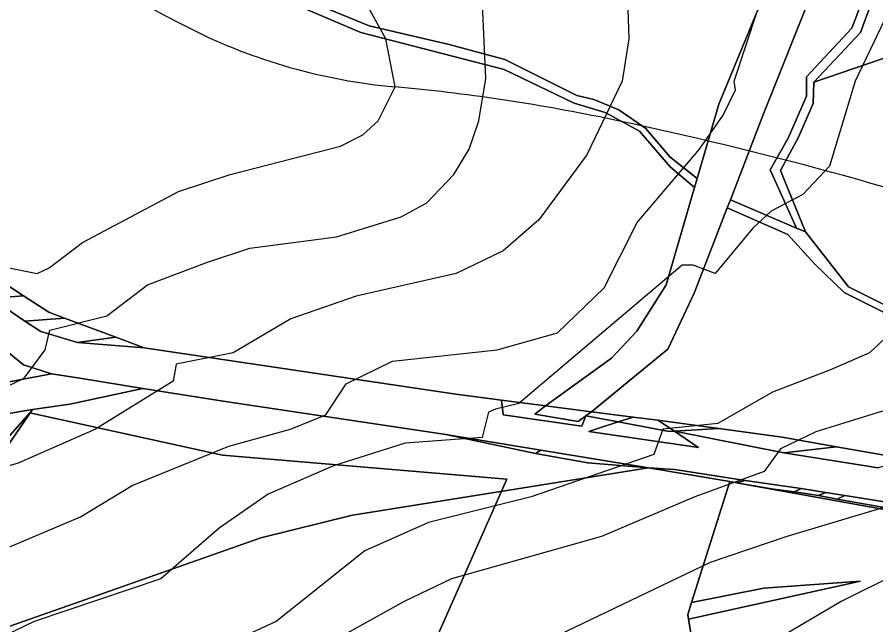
# Model space of a CAD drawing. Extents: x -510989 to -501240, y -1184665 to -1176098.
# Drawn here: x -510017.7 to -509714, y -1180777.2 to -1180562.4 of the extents above; entities that cross this region are included whole.
import ezdxf

# ---------------------------------------------------------------- set-up
doc = ezdxf.new("R2010")
doc.units = 0
for name, color, linetype in [('lesni_pozemek', 7, 'Continuous'), ('NAVRH_rozvodnice', 7, 'Continuous'), ('ostatni_plocha_x_jina_plocha', 7, 'Continuous'), ('ostatni_plocha_x_neplodna_puda', 7, 'Continuous'), ('ostatni_plocha_x_ostatni_komunikace', 7, 'Continuous'), ('ostatni_plocha_x_silnice', 7, 'Continuous'), ('STAV_USES', 7, 'Continuous'), ('trvaly_travni_porost', 7, 'Continuous'), ('vrstevnice_01', 7, 'Continuous'), ('vrstevnice_02', 7, 'Continuous')]:
    doc.layers.add(name, color=color, linetype=linetype)

msp = doc.modelspace()

# ---------------------------------------------------------------- linework, layer by layer
at = {"layer": 'lesni_pozemek'}
for points in [[(-509812.99, -1180541.95), (-509739.42, -1180520), (-509769.58, -1180593.16), (-509777.22, -1180619.34), (-509786.94, -1180611.68), (-509795.39, -1180601.71), (-509804.94, -1180595.11), (-509813.79, -1180591.47), (-509819.81, -1180590.05), (-509845.28, -1180577.33), (-509864.98, -1180571.99), (-509893.19, -1180565.46), (-509921.95, -1180553.56), (-509932.82, -1180548.16), (-509893.97, -1180543.48), (-509878.28, -1180550.47), (-509867.93, -1180557.38)], [(-509718.41, -1180548.4), (-509719.28, -1180557.64), (-509722.56, -1180566.21), (-509738.62, -1180583.4), (-509738.62, -1180590.26), (-509745.01, -1180605.17), (-509751.41, -1180616.33), (-509742.05, -1180636.9), (-509765.49, -1180626.89), (-509753.97, -1180597.17), (-509736.42, -1180553.04)], [(-509687.93, -1180575.81), (-509679.92, -1180581.05), (-509648.61, -1180591.61), (-509618.01, -1180607.22), (-509603.79, -1180627.25), (-509595.76, -1180641.42), (-509616.8, -1180649.7), (-509616.1, -1180661.56), (-509608.57, -1180679.44), (-509605.88, -1180687.32), (-509598.93, -1180710.77), (-509584.03, -1180720.66), (-509583.47, -1180720.96), (-509603.14, -1180725.46), (-509626.22, -1180707.16), (-509652.32, -1180690.21), (-509667.41, -1180685.73), (-509723.75, -1180657.75), (-509738.93, -1180638.23), (-509747.74, -1180616.58), (-509741.34, -1180604.78), (-509736.21, -1180592.82), (-509735.91, -1180585.38), (-509692.78, -1180570.57)], [(-509766.63, -1180629.82), (-509745.13, -1180639.19), (-509735.71, -1180649.58), (-509725.28, -1180659.74), (-509667.15, -1180688.81), (-509653.37, -1180692.78), (-509627.16, -1180710.03), (-509591.89, -1180737.91), (-509595.92, -1180737.21), (-509620.19, -1180732.99), (-509633.91, -1180730.6), (-509648.29, -1180728.1), (-509665.08, -1180725.18), (-509702.25, -1180718.72), (-509727.96, -1180714.25), (-509747.17, -1180710.91), (-509769.56, -1180707.83), (-509791.17, -1180704.85), (-509799.83, -1180703.74), (-509814.6, -1180701.85), (-509799.96, -1180689.88), (-509787.59, -1180679.77), (-509778.32, -1180659.98)], [(-509944.85, -1180698.15), (-509866.08, -1180709.96), (-509834.41, -1180716.63), (-509815.91, -1180719.91), (-509794.45, -1180721.7), (-509899.09, -1180738.43), (-509931.53, -1180746.42), (-509997.82, -1180769.77), (-510022.29, -1180778.39), (-510079.25, -1180791.33), (-510093.08, -1180792.66), (-510092.07, -1180791.37), (-510092.01, -1180791.3), (-510087.2, -1180785.84), (-510083.86, -1180780.95), (-510077.46, -1180771.57), (-510074.66, -1180768.97), (-510062.18, -1180757.41), (-510053.1, -1180746.8), (-510038.17, -1180731.55), (-510021.47, -1180714.49), (-510012.28, -1180701.07), (-509999.07, -1180699.22), (-509973.27, -1180693.6)], [(-509832.54, -1180715.46), (-509834.41, -1180716.63), (-509866.08, -1180709.96)], [(-509834.41, -1180716.63), (-509832.54, -1180715.46), (-509794.45, -1180721.7), (-509815.91, -1180719.91)]]:
    msp.add_lwpolyline(points, close=True, dxfattribs=at)
for points in [[(-510036.28, -1180558.37), (-509952.16, -1180542.58), (-509933.25, -1180551.83), (-509896.13, -1180567.82), (-509845.52, -1180580.81), (-509820.72, -1180592.79), (-509809.8, -1180596.02), (-509797.64, -1180602.69), (-509786.79, -1180615.24), (-509778.16, -1180622.56), (-509788.23, -1180657.04), (-509798.56, -1180673.4), (-509807.58, -1180682.98), (-509830.84, -1180699.77), (-509846.4, -1180697.78), (-509862.58, -1180695.7), (-509972.79, -1180679.21), (-509982.76, -1180675.51), (-510000.96, -1180668.76), (-510006.56, -1180666.69), (-510015.53, -1180660.83), (-510023.76, -1180655.45)], [(-510026.43, -1180676.49), (-510015.51, -1180685.25), (-510005.52, -1180688.43), (-510088.8, -1180704.16)], [(-510088.8, -1180704.16), (-510005.52, -1180688.43), (-509995.6, -1180690.02), (-509973.27, -1180693.6), (-509999.07, -1180699.22), (-510012.28, -1180701.07), (-510088.1, -1180713.78)], [(-510088.1, -1180713.78), (-510012.28, -1180701.07), (-510021.47, -1180714.49)]]:
    msp.add_lwpolyline(points, dxfattribs=at)
at = {"layer": 'NAVRH_rozvodnice'}
for centre, radius, start, end in [((-509762.71, -1180179.15), 433.02, 222.5554, 243.421), ((-509865.75, -1180385.09), 202.75, 243.421, 264.808), ((-509943.83, -1181244.41), 660.12, 78.303, 84.80798), ((-510082.2, -1181912.75), 1342.63, 71.70285, 78.303)]:
    msp.add_arc(centre, radius, start, end, dxfattribs=at)
at = {"layer": 'ostatni_plocha_x_jina_plocha'}
msp.add_lwpolyline([(-509750.19, -1180729.19), (-509742.86, -1180730.16), (-509734.35, -1180731.53), (-509727.77, -1180732.74), (-509706.34, -1180736.54), (-509686.16, -1180740.18), (-509670.43, -1180742.92), (-509656.38, -1180745.27), (-509624.02, -1180750.82), (-509596.56, -1180755.62), (-509551.24, -1180763.55), (-509552.7, -1180764.48), (-509597.31, -1180756.65), (-509657.69, -1180746.05), (-509700.64, -1180738.29), (-509763.26, -1180726.98)], close=True, dxfattribs=at)
at = {"layer": 'ostatni_plocha_x_neplodna_puda'}
msp.add_lwpolyline([(-509765.69, -1180726.57), (-509779.19, -1180769.29), (-509780.55, -1180773.57), (-509780.27, -1180775.21), (-509778.41, -1180786.28), (-509891.24, -1180805.07), (-510005.55, -1180824.51), (-510016.18, -1180789.31), (-510028.05, -1180792.05), (-510041.12, -1180794.43), (-510042.68, -1180785.9), (-510069.65, -1180791.93), (-510094.49, -1180794.45), (-510093.08, -1180792.66), (-510079.25, -1180791.33), (-510022.29, -1180778.39), (-509997.82, -1180769.77), (-509931.53, -1180746.42), (-509899.09, -1180738.43), (-509794.45, -1180721.7)], close=True, dxfattribs=at)
at = {"layer": 'ostatni_plocha_x_ostatni_komunikace'}
for points in [[(-509721.42, -1180510.79), (-509719.09, -1180504.59), (-509714.27, -1180531.29), (-509715.84, -1180557.88), (-509719.49, -1180567.82), (-509735.91, -1180585.38), (-509736.21, -1180592.82), (-509741.34, -1180604.78), (-509747.74, -1180616.58), (-509738.93, -1180638.23), (-509742.05, -1180636.9), (-509751.41, -1180616.33), (-509745.01, -1180605.17), (-509738.62, -1180590.26), (-509738.62, -1180583.4), (-509722.56, -1180566.21), (-509719.28, -1180557.64), (-509718.41, -1180548.4), (-509717.87, -1180533.22), (-509717.87, -1180533.11), (-509717.87, -1180528.83)], [(-509952.16, -1180542.58), (-509946.28, -1180541.47), (-509932.82, -1180548.16), (-509921.95, -1180553.56), (-509893.19, -1180565.46), (-509864.98, -1180571.99), (-509845.28, -1180577.33), (-509819.81, -1180590.05), (-509813.79, -1180591.47), (-509804.94, -1180595.11), (-509795.39, -1180601.71), (-509786.94, -1180611.68), (-509777.22, -1180619.34), (-509778.16, -1180622.56), (-509786.79, -1180615.24), (-509797.64, -1180602.69), (-509809.8, -1180596.02), (-509820.72, -1180592.79), (-509845.52, -1180580.81), (-509896.13, -1180567.82), (-509933.25, -1180551.83)], [(-509766.63, -1180629.82), (-509765.49, -1180626.89), (-509742.05, -1180636.9), (-509738.93, -1180638.23), (-509723.75, -1180657.75), (-509667.41, -1180685.73), (-509652.32, -1180690.21), (-509626.22, -1180707.16), (-509603.14, -1180725.46), (-509586.34, -1180738.87), (-509591.89, -1180737.91), (-509627.16, -1180710.03), (-509653.37, -1180692.78), (-509667.15, -1180688.81), (-509725.28, -1180659.74), (-509735.71, -1180649.58), (-509745.13, -1180639.19)], [(-509799.83, -1180703.74), (-509791.17, -1180704.85), (-509785.3, -1180708.76), (-509787.16, -1180708.87), (-509805.17, -1180705.47)], [(-509812.34, -1180707.8), (-509805.17, -1180705.47), (-509787.16, -1180708.87), (-509785.3, -1180708.76), (-509779.56, -1180712.58), (-509776.71, -1180714.48), (-509815.53, -1180708.83)]]:
    msp.add_lwpolyline(points, close=True, dxfattribs=at)
at = {"layer": 'ostatni_plocha_x_silnice'}
for points in [[(-509736.42, -1180553.04), (-509753.97, -1180597.17), (-509765.49, -1180626.89), (-509766.63, -1180629.82), (-509778.32, -1180659.98), (-509787.59, -1180679.77), (-509799.96, -1180689.88), (-509814.6, -1180701.85), (-509830.84, -1180699.77), (-509807.58, -1180682.98), (-509798.56, -1180673.4), (-509788.23, -1180657.04), (-509778.16, -1180622.56), (-509777.22, -1180619.34), (-509769.58, -1180593.16), (-509739.42, -1180520)], [(-510024.45, -1180663.5), (-510015, -1180669.8), (-510009.36, -1180673.47), (-509996.37, -1180677.41), (-509972.79, -1180679.21), (-509862.58, -1180695.7), (-509846.4, -1180697.78), (-509845.87, -1180702.94), (-509818, -1180706.97), (-509816.57, -1180703.32), (-509805.17, -1180705.47), (-509812.34, -1180707.8), (-509815.53, -1180708.83), (-509776.71, -1180714.48), (-509779.56, -1180712.58), (-509785.3, -1180708.76), (-509746.53, -1180716.34), (-509713.25, -1180721.66)], [(-509703.52, -1180734.87), (-509725.06, -1180731.46), (-509731.67, -1180730.39), (-509740.48, -1180729.03), (-509760.21, -1180726.15), (-509785.13, -1180722.27), (-509794.45, -1180721.7), (-509832.54, -1180715.46), (-509866.08, -1180709.96), (-509944.85, -1180698.15), (-509973.27, -1180693.6), (-509995.6, -1180690.02), (-510005.52, -1180688.43), (-510015.51, -1180685.25), (-510026.43, -1180676.49)]]:
    msp.add_lwpolyline(points, dxfattribs=at)
for points in [[(-510031.66, -1180656.15), (-510023.76, -1180655.45), (-510015.53, -1180660.83), (-510026.29, -1180661.66)], [(-510026.29, -1180661.66), (-510015.53, -1180660.83), (-510006.56, -1180666.69), (-510000.96, -1180668.76), (-510015, -1180669.8), (-510024.45, -1180663.5)], [(-510015, -1180669.8), (-510000.96, -1180668.76), (-509982.76, -1180675.51), (-509996.37, -1180677.41), (-510009.36, -1180673.47)], [(-509996.37, -1180677.41), (-509982.76, -1180675.51), (-509972.79, -1180679.21)], [(-509846.4, -1180697.78), (-509830.84, -1180699.77), (-509834.68, -1180702.76), (-509819.27, -1180705.32), (-509816.57, -1180703.32), (-509818, -1180706.97), (-509845.87, -1180702.94)], [(-509830.84, -1180699.77), (-509814.6, -1180701.85), (-509816.57, -1180703.32), (-509819.27, -1180705.32), (-509834.68, -1180702.76)], [(-509816.57, -1180703.32), (-509814.6, -1180701.85), (-509799.83, -1180703.74), (-509805.17, -1180705.47)], [(-509791.17, -1180704.85), (-509769.56, -1180707.83), (-509785.3, -1180708.76)], [(-509785.3, -1180708.76), (-509769.56, -1180707.83), (-509747.17, -1180710.91), (-509727.96, -1180714.25), (-509746.53, -1180716.34)], [(-509746.53, -1180716.34), (-509727.96, -1180714.25), (-509702.25, -1180718.72), (-509713.25, -1180721.66)], [(-509794.45, -1180721.7), (-509785.13, -1180722.27), (-509760.21, -1180726.15), (-509763.26, -1180726.98), (-509765.69, -1180726.57)], [(-509760.21, -1180726.15), (-509740.48, -1180729.03), (-509742.86, -1180730.16), (-509750.19, -1180729.19), (-509763.26, -1180726.98)], [(-509740.48, -1180729.03), (-509731.67, -1180730.39), (-509734.35, -1180731.53), (-509742.86, -1180730.16)], [(-509731.67, -1180730.39), (-509725.06, -1180731.46), (-509727.77, -1180732.74), (-509734.35, -1180731.53)], [(-509725.06, -1180731.46), (-509703.52, -1180734.87), (-509706.34, -1180736.54), (-509727.77, -1180732.74)]]:
    msp.add_lwpolyline(points, close=True, dxfattribs=at)
at = {"layer": 'STAV_USES'}
for p, q in [((-510070.1, -1180766.13), (-510013.18, -1180702.26)), ((-510013.18, -1180702.26), (-510070.1, -1180766.13)), ((-510013.18, -1180702.26), (-509945.08, -1180717.17)), ((-509945.08, -1180717.17), (-510013.18, -1180702.26)), ((-509945.08, -1180717.17), (-509844.54, -1180725.68)), ((-509844.54, -1180725.68), (-509945.08, -1180717.17)), ((-509844.54, -1180725.68), (-509894.94, -1180839.35)), ((-509894.94, -1180839.35), (-509844.54, -1180725.68))]:
    msp.add_line(p, q, dxfattribs=at)
at = {"layer": 'trvaly_travni_porost'}
for points in [[(-509442.98, -1180697.39), (-509535.2, -1180745.32), (-509537.66, -1180747.33), (-509545.8, -1180745.92), (-509548.81, -1180739.19), (-509583.47, -1180720.96), (-509584.03, -1180720.66), (-509598.93, -1180710.77), (-509605.88, -1180687.32), (-509608.57, -1180679.44), (-509616.1, -1180661.56), (-509616.8, -1180649.7), (-509595.76, -1180641.42), (-509603.79, -1180627.25), (-509618.01, -1180607.22), (-509648.61, -1180591.61), (-509679.92, -1180581.05), (-509687.93, -1180575.81), (-509692.78, -1180570.57), (-509735.91, -1180585.38), (-509719.49, -1180567.82), (-509715.84, -1180557.88)], [(-510028.05, -1180792.05), (-510016.18, -1180789.31), (-510005.55, -1180824.51), (-509891.24, -1180805.07), (-509778.41, -1180786.28), (-509780.27, -1180775.21), (-509719.45, -1180761.75), (-509753.6, -1180764.23), (-509779.19, -1180769.29), (-509765.69, -1180726.57), (-509763.26, -1180726.98), (-509700.64, -1180738.29)]]:
    msp.add_lwpolyline(points, dxfattribs=at)
msp.add_lwpolyline([(-509719.45, -1180761.75), (-509780.27, -1180775.21), (-509780.55, -1180773.57), (-509779.19, -1180769.29), (-509753.6, -1180764.23)], close=True, dxfattribs=at)
at = {"layer": 'vrstevnice_01'}
for points in [[(-510025.5, -1180650), (-510010.59, -1180653), (-510006.41, -1180651), (-509994.59, -1180642), (-509960.69, -1180624), (-509942.41, -1180618), (-509903.41, -1180608), (-509895.5, -1180604), (-509890.09, -1180599), (-509884.09, -1180587), (-509887.31, -1180570), (-509902.19, -1180543), (-509904.91, -1180526), (-509903.41, -1180508), (-509884.91, -1180451), (-509883.41, -1180423), (-509893.41, -1180382), (-509901.31, -1180365), (-509914.59, -1180350), (-509923.59, -1180345), (-509979.81, -1180320), (-509994.5, -1180315), (-510012.5, -1180313), (-510054.5, -1180320)], [(-509655.91, -1180542), (-509647.59, -1180565), (-509647.81, -1180586), (-509658.19, -1180623), (-509663.19, -1180653), (-509672.19, -1180677), (-509679.41, -1180686), (-509687, -1180693), (-509693.41, -1180696), (-509735.31, -1180709), (-509747.81, -1180715), (-509753.5, -1180723), (-509778, -1180732), (-509811.09, -1180746), (-509864.09, -1180761), (-509880.81, -1180769), (-509933.09, -1180798), (-509956.41, -1180807), (-509993.69, -1180818), (-510021.41, -1180829)], [(-509711.09, -1180546), (-509710.91, -1180563), (-509721.41, -1180585), (-509730.41, -1180615), (-509739.91, -1180625), (-509751, -1180631), (-509757.59, -1180637), (-509770.81, -1180653), (-509778.69, -1180650), (-509782.5, -1180650), (-509840.31, -1180699), (-509848.5, -1180701), (-509851, -1180702), (-509853.31, -1180711), (-509880.5, -1180713), (-509905.81, -1180721), (-509928.91, -1180731), (-509946.31, -1180743), (-509966.91, -1180761), (-510011.69, -1180776), (-510028.41, -1180784)], [(-509801.81, -1180556), (-509801.41, -1180570), (-509803.81, -1180585), (-509816.19, -1180611), (-509833.19, -1180634), (-509845.81, -1180645), (-509862.5, -1180653), (-509897.81, -1180661), (-509920.91, -1180669), (-509941.31, -1180681), (-509961.5, -1180685), (-509962.5, -1180691), (-509990, -1180708), (-510017.31, -1180720), (-510041.81, -1180727)], [(-509706.09, -1180759), (-509726.31, -1180769), (-509750.09, -1180783), (-509797.91, -1180805), (-509829.19, -1180816), (-509897.31, -1180832), (-509909.59, -1180836), (-509922.59, -1180843), (-509931.81, -1180851), (-509937.5, -1180861), (-509938.19, -1180867), (-509937.5, -1180870), (-509928.5, -1180876), (-509895.5, -1180884), (-509881.31, -1180885), (-509867.31, -1180881), (-509849, -1180874), (-509831.31, -1180868), (-509805.19, -1180866), (-509781.09, -1180869), (-509762, -1180877), (-509747.19, -1180889), (-509735, -1180905)]]:
    msp.add_lwpolyline(points, dxfattribs=at)
at = {"layer": 'vrstevnice_02'}
for points in [[(-510027.81, -1180696), (-510015.19, -1180690), (-510007.81, -1180680), (-510006.19, -1180673), (-509986, -1180668), (-509971.59, -1180657), (-509950.41, -1180649), (-509935.41, -1180644), (-509904.81, -1180640), (-509881.91, -1180633), (-509872.81, -1180628), (-509863.31, -1180618), (-509857.81, -1180609), (-509854.5, -1180599), (-509852, -1180584), (-509854.41, -1180529)], [(-510056.09, -1180869), (-510016.81, -1180850), (-509946.69, -1180829), (-509928.31, -1180821), (-509887.5, -1180799), (-509828.81, -1180782), (-509772.5, -1180755), (-509745.81, -1180746), (-509712.31, -1180736), (-509706.5, -1180733), (-509702.5, -1180723), (-509686.69, -1180720), (-509671, -1180714), (-509658.31, -1180705), (-509644.69, -1180688), (-509623.19, -1180638), (-509613.41, -1180605), (-509612.19, -1180590), (-509612.91, -1180582), (-509616.91, -1180569), (-509633.19, -1180540)], [(-509680, -1180557), (-509680.91, -1180568), (-509690.59, -1180610), (-509690, -1180642), (-509692.41, -1180653), (-509696.41, -1180662), (-509700.09, -1180666), (-509716.31, -1180681), (-509730.09, -1180687), (-509750.59, -1180695), (-509769.91, -1180706), (-509789.41, -1180708), (-509792.5, -1180717), (-509835.91, -1180732), (-509872.19, -1180741), (-509894.81, -1180751), (-509926.09, -1180776), (-509952.31, -1180788), (-509975.31, -1180795), (-510031.69, -1180808)], [(-510023.69, -1180751), (-509995.31, -1180739), (-509977.09, -1180728), (-509942.81, -1180714), (-509921, -1180708), (-509908.59, -1180703), (-509901.41, -1180692), (-509885, -1180684), (-509847.91, -1180680), (-509826.59, -1180674), (-509810.09, -1180658), (-509798.41, -1180635), (-509776.41, -1180609), (-509768, -1180597), (-509763.69, -1180588), (-509764.09, -1180585), (-509755.91, -1180560)]]:
    msp.add_lwpolyline(points, dxfattribs=at)

doc.saveas('drawing.dxf')
